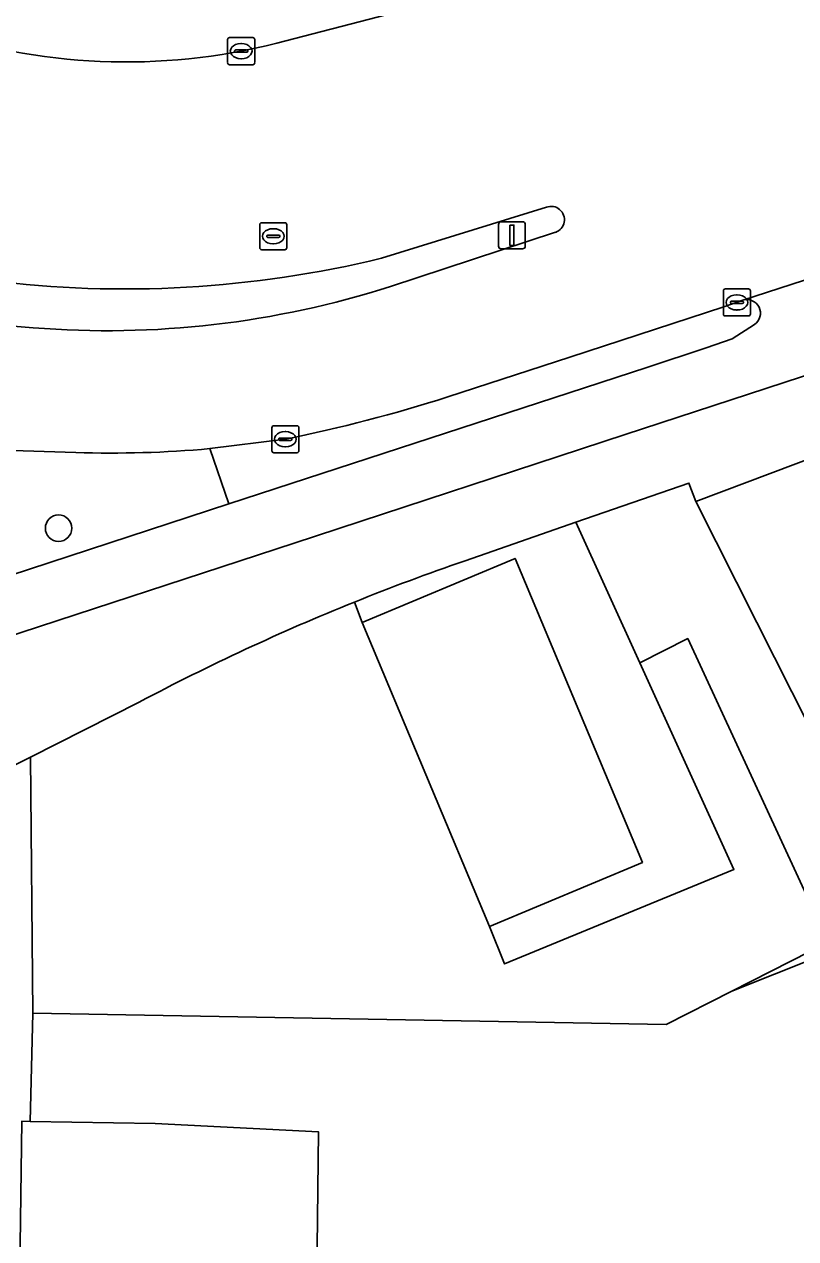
# Model space of a CAD drawing. Extents: x 163008 to 163854, y 382777 to 383982.
# Drawn here: x 163167.22 to 163195.74, y 383559.58 to 383604.45 of the extents above; entities that cross this region are included whole.
import ezdxf

# ---------------------------------------------------------------- set-up
doc = ezdxf.new("R2010")
doc.units = 0
for name, color, linetype in [('IMGEO_Berm_open', 7, 'Continuous'), ('IMGEO_Boom', 7, 'Continuous'), ('IMGEO_Erf', 7, 'Continuous'), ('IMGEO_Fietspad_open', 7, 'Continuous'), ('IMGEO_Groenvoorziening', 7, 'Continuous'), ('IMGEO_Kolk', 7, 'Continuous'), ('IMGEO_Lichtmast', 7, 'Continuous'), ('IMGEO_Muur', 7, 'Continuous'), ('IMGEO_Pand', 7, 'Continuous'), ('IMGEO_Rijbaan_lokaal_gesloten', 7, 'Continuous'), ('IMGEO_Rioolput', 7, 'Continuous'), ('IMGEO_Terreindeel_zand', 7, 'Continuous'), ('IMGEO_Verkeerseiland_groen', 7, 'Continuous'), ('IMGEO_Verkeerseiland_open', 7, 'Continuous'), ('IMGEO_Voetpad_halfverhard', 7, 'Continuous'), ('IMGEO_Voetpad_open', 7, 'Continuous')]:
    doc.layers.add(name, color=color, linetype=linetype)

msp = doc.modelspace()

# ---------------------------------------------------------------- linework, layer by layer
at = {"layer": 'IMGEO_Berm_open'}
for points in [[(163186.523, 383597.692), (163180.43, 383595.807)], [(163180.763, 383594.766), (163186.858, 383596.763)]]:
    msp.add_lwpolyline(points, dxfattribs=at)
for centre, radius, start, end in [((163186.696, 383597.229), 0.494, 289.2083, 110.4506), ((163169.468, 383626.084), 32.901, 242.0987, 266.6682), ((163170.936, 383634.883), 40.213, 262.8489, 283.656), ((163170.292, 383627.431), 34.303, 265.4255, 287.7737)]:
    msp.add_arc(centre, radius, start, end, dxfattribs=at)
at = {"layer": 'IMGEO_Boom'}
msp.add_circle((163168.492, 383585.831), 0.489, dxfattribs=at)
at = {"layer": 'IMGEO_Erf'}
for points in [[(163197.537, 383575.929), (163194.304, 383582.35), (163192.05, 383586.814), (163191.792, 383587.5), (163187.611, 383586.048), (163189.98, 383580.853), (163191.745, 383581.753), (163196.354, 383571.794)], [(163196.982, 383570.557), (163193.383, 383568.73), (163190.955, 383567.498), (163167.542, 383567.909), (163167.447, 383563.91), (163172.06, 383563.83), (163178.094, 383563.53), (163177.964, 383551.81), (163177.836, 383541.731), (163176.846, 383541.744), (163176.112, 383539.277), (163180.096, 383537.897), (163186.27, 383535.979), (163183.553, 383526.844)]]:
    msp.add_lwpolyline(points, dxfattribs=at)
at = {"layer": 'IMGEO_Fietspad_open'}
for points in [[(163165.737, 383581.534), (163177.201, 383585.275), (163189.429, 383589.292), (163227.938, 383601.879)], [(163201.071, 383596.353), (163201.91, 383596.897), (163193.778, 383594.259)], [(163194.216, 383593.356), (163193.389, 383592.83), (163192.424, 383592.497), (163190.238, 383591.768), (163174.785, 383586.731), (163165.182, 383583.588)]]:
    msp.add_lwpolyline(points, dxfattribs=at)
msp.add_arc((163193.925, 383593.772), 0.508, 304.9805, 106.7709, dxfattribs=at)
at = {"layer": 'IMGEO_Groenvoorziening'}
for points in [[(163179.716, 383582.349), (163179.424, 383583.1)], [(163171.476, 383579.406), (163167.453, 383577.375), (163167.542, 383567.909), (163190.955, 383567.498), (163193.383, 383568.73), (163196.982, 383570.557), (163196.354, 383571.794), (163191.745, 383581.753), (163189.98, 383580.853), (163193.457, 383573.221), (163184.97, 383569.73), (163184.42, 383571.112), (163179.716, 383582.349)]]:
    msp.add_lwpolyline(points, dxfattribs=at)
msp.add_arc((163210.724, 383505.358), 83.806, 111.93025, 117.92503, dxfattribs=at)
at = {"layer": 'IMGEO_Kolk'}
for p, q in [((163174.74, 383603.032), (163174.74, 383603.884)), ((163174.815, 383603.958), (163175.667, 383603.958)), ((163175.228, 383603.738), (163175.253, 383603.738)), ((163175.741, 383603.884), (163175.741, 383603.032)), ((163174.999, 383603.452), (163174.999, 383603.464)), ((163175.437, 383603.415), (163175.039, 383603.415)), ((163175.042, 383603.501), (163175.44, 383603.501)), ((163175.483, 383603.464), (163175.483, 383603.452)), ((163175.667, 383602.958), (163174.815, 383602.958)), ((163175.251, 383603.178), (163175.226, 383603.178)), ((163193.139, 383594.673), (163193.991, 383594.673)), ((163193.064, 383593.747), (163193.064, 383594.599)), ((163193.366, 383594.216), (163193.764, 383594.216)), ((163193.552, 383594.453), (163193.577, 383594.453)), ((163194.065, 383594.599), (163194.065, 383593.747)), ((163193.323, 383594.167), (163193.323, 383594.179)), ((163193.761, 383594.13), (163193.363, 383594.13)), ((163193.575, 383593.893), (163193.55, 383593.893)), ((163193.807, 383594.179), (163193.807, 383594.167)), ((163193.991, 383593.673), (163193.139, 383593.673)), ((163176.374, 383588.692), (163176.374, 383589.544)), ((163176.449, 383589.618), (163177.301, 383589.618)), ((163176.862, 383589.398), (163176.887, 383589.398)), ((163177.375, 383589.544), (163177.375, 383588.692)), ((163176.633, 383589.112), (163176.633, 383589.124)), ((163177.071, 383589.075), (163176.673, 383589.075)), ((163176.676, 383589.161), (163177.074, 383589.161)), ((163176.885, 383588.838), (163176.86, 383588.838)), ((163177.117, 383589.124), (163177.117, 383589.112)), ((163177.301, 383588.618), (163176.449, 383588.618))]:
    msp.add_line(p, q, dxfattribs=at)
for points in [[(163174.74, 383603.032), (163174.74, 383603.884)], [(163174.815, 383603.958), (163175.667, 383603.958)], [(163175.741, 383603.884), (163175.741, 383603.032)], [(163175.667, 383602.958), (163174.815, 383602.958)], [(163193.139, 383594.673), (163193.991, 383594.673)], [(163193.064, 383593.747), (163193.064, 383594.599)], [(163194.065, 383594.599), (163194.065, 383593.747)], [(163193.991, 383593.673), (163193.139, 383593.673)], [(163176.374, 383588.692), (163176.374, 383589.544)], [(163176.449, 383589.618), (163177.301, 383589.618)], [(163177.375, 383589.544), (163177.375, 383588.692)], [(163177.301, 383588.618), (163176.449, 383588.618)]]:
    msp.add_lwpolyline(points, dxfattribs=at)
for centre, radius, start, end in [((163174.817, 383603.882), 0.0765, 91.552, 178.448), ((163174.817, 383603.882), 0.0765, 91.552, 178.448), ((163175.665, 383603.882), 0.0765, 1.552, 88.448), ((163175.665, 383603.882), 0.0765, 1.552, 88.448), ((163175.039, 383603.461), 0.0403, 85.8775, 175.7526), ((163175.036, 383603.451), 0.0366, 178.938, 274.7102), ((163175.44, 383603.458), 0.043, 264.8664, 352.4533), ((163175.444, 383603.463), 0.0386, 1.7309, 96.639), ((163174.817, 383603.034), 0.0765, 181.552, 268.448), ((163174.817, 383603.034), 0.0765, 181.552, 268.448), ((163175.665, 383603.034), 0.0765, 271.552, 358.448), ((163175.665, 383603.034), 0.0765, 271.552, 358.448), ((163193.141, 383594.597), 0.0765, 91.552, 178.448), ((163193.141, 383594.597), 0.0765, 91.552, 178.448), ((163193.989, 383594.597), 0.0765, 1.552, 88.448), ((163193.989, 383594.597), 0.0765, 1.552, 88.448), ((163193.363, 383594.176), 0.0403, 85.8775, 175.7526), ((163193.768, 383594.178), 0.0386, 1.7309, 96.639), ((163193.36, 383594.166), 0.0366, 178.938, 274.7102), ((163193.764, 383594.173), 0.043, 264.8664, 352.4533), ((163193.141, 383593.749), 0.0765, 181.552, 268.448), ((163193.141, 383593.749), 0.0765, 181.552, 268.448), ((163193.989, 383593.749), 0.0765, 271.552, 358.448), ((163193.989, 383593.749), 0.0765, 271.552, 358.448), ((163176.451, 383589.542), 0.0765, 91.552, 178.448), ((163176.451, 383589.542), 0.0765, 91.552, 178.448), ((163177.299, 383589.542), 0.0765, 1.552, 88.448), ((163177.299, 383589.542), 0.0765, 1.552, 88.448), ((163176.673, 383589.121), 0.0403, 85.8775, 175.7526), ((163176.67, 383589.111), 0.0366, 178.938, 274.7102), ((163177.074, 383589.118), 0.043, 264.8664, 352.4533), ((163177.078, 383589.123), 0.0386, 1.7309, 96.639), ((163176.451, 383588.694), 0.0765, 181.552, 268.448), ((163176.451, 383588.694), 0.0765, 181.552, 268.448), ((163177.299, 383588.694), 0.0765, 271.552, 358.448), ((163177.299, 383588.694), 0.0765, 271.552, 358.448)]:
    msp.add_arc(centre, radius, start, end, dxfattribs=at)
for centre, major_axis, ratio, start_param, end_param in [((163175.227, 383603.458), (-0.387, 0.002), 0.722429, 4.712389, 7.853982), ((163175.252, 383603.458), (-0.39, 0.002), 0.717154, 1.570796, 4.712389), ((163193.551, 383594.173), (-0.387, 0.002), 0.722429, 4.712389, 7.853982), ((163193.576, 383594.173), (-0.39, 0.002), 0.717154, 1.570796, 4.712389), ((163176.861, 383589.118), (-0.387, 0.002), 0.722429, 4.712389, 7.853982), ((163176.886, 383589.118), (-0.39, 0.002), 0.717154, 1.570796, 4.712389)]:
    msp.add_ellipse(centre, major_axis=major_axis, ratio=ratio, start_param=start_param, end_param=end_param, dxfattribs=at)
at = {"layer": 'IMGEO_Lichtmast'}
for p, q in [((163184.753, 383596.253), (163184.753, 383597.053)), ((163184.753, 383597.053), (163184.753, 383596.253)), ((163184.853, 383597.153), (163185.643, 383597.153)), ((163185.643, 383597.153), (163184.853, 383597.153)), ((163185.743, 383597.053), (163185.743, 383596.253)), ((163185.743, 383596.253), (163185.743, 383597.053)), ((163185.643, 383596.153), (163184.853, 383596.153)), ((163184.853, 383596.153), (163185.643, 383596.153))]:
    msp.add_line(p, q, dxfattribs=at)
msp.add_lwpolyline([(163185.173, 383597.028), (163185.323, 383597.028), (163185.323, 383596.278), (163185.173, 383596.278), (163185.173, 383597.028)], dxfattribs=at)
for centre, start, end in [((163184.853, 383597.053), 90, 180), ((163184.853, 383597.053), 90, 180), ((163185.643, 383597.053), 0, 90), ((163185.643, 383597.053), 360, 90), ((163184.853, 383596.253), 180, 270), ((163184.853, 383596.253), 180, 270), ((163185.643, 383596.253), 270, 0), ((163185.643, 383596.253), 270, 0)]:
    msp.add_arc(centre, 0.1, start, end, dxfattribs=at)
at = {"layer": 'IMGEO_Muur'}
msp.add_lwpolyline([(163193.383, 383568.73), (163196.537, 383569.982), (163199.633, 383571.307)], dxfattribs=at)
at = {"layer": 'IMGEO_Pand'}
for points in [[(163201.234, 383590.272), (163192.05, 383586.814), (163194.304, 383582.35), (163197.537, 383575.929), (163201.702, 383577.497), (163203.112, 383573.754), (163206.912, 383575.186)], [(163177.964, 383551.81), (163178.094, 383563.53), (163172.06, 383563.83), (163167.447, 383563.91), (163167.13, 383563.915), (163167.015, 383554.777), (163167.132, 383554.773), (163167.096, 383552.693), (163167.016, 383548.086), (163166.983, 383545.227), (163166.827, 383531.929), (163166.825, 383531.754), (163167.285, 383531.627), (163167.964, 383531.44), (163168.108, 383531.398), (163183.553, 383526.844), (163186.27, 383535.979), (163180.096, 383537.897), (163176.112, 383539.277), (163176.846, 383541.744), (163177.836, 383541.731)]]:
    msp.add_lwpolyline(points, close=True, dxfattribs=at)
at = {"layer": 'IMGEO_Rijbaan_lokaal_gesloten'}
for points in [[(163203.823, 383610.87), (163195.768, 383608.743), (163176.564, 383603.756)], [(163182.874, 383590.684), (163187.392, 383592.153), (163193.078, 383594.015), (163193.778, 383594.259), (163201.91, 383596.897), (163205.454, 383598.071), (163213.597, 383600.731), (163214.956, 383601.18), (163233.054, 383607.14), (163236.408, 383608.071), (163243.205, 383609.62)], [(163180.43, 383595.807), (163186.523, 383597.692)], [(163186.858, 383596.763), (163180.763, 383594.766)], [(163174.082, 383588.77), (163176.875, 383589.119)], [(163166.401, 383588.719), (163169.131, 383588.627)]]:
    msp.add_lwpolyline(points, dxfattribs=at)
for centre, radius, start, end in [((163170.997, 383625.61), 22.552, 250.7566, 284.2926), ((163186.696, 383597.229), 0.494, 289.2083, 110.4506), ((163169.468, 383626.084), 32.901, 242.0987, 266.6682), ((163170.936, 383634.883), 40.213, 262.8489, 283.656), ((163170.292, 383627.431), 34.303, 265.4255, 287.7737), ((163165.659, 383644.391), 56.399, 281.4705, 287.7721), ((163170.436, 383629.239), 40.633, 268.1602, 275.1487)]:
    msp.add_arc(centre, radius, start, end, dxfattribs=at)
at = {"layer": 'IMGEO_Rioolput'}
for p, q in [((163175.927, 383596.192), (163175.927, 383597.044)), ((163176.002, 383597.118), (163176.854, 383597.118)), ((163176.928, 383597.044), (163176.928, 383596.192)), ((163176.186, 383596.612), (163176.186, 383596.624)), ((163176.624, 383596.575), (163176.226, 383596.575)), ((163176.229, 383596.661), (163176.627, 383596.661)), ((163176.415, 383596.898), (163176.44, 383596.898)), ((163176.67, 383596.624), (163176.67, 383596.612)), ((163176.854, 383596.118), (163176.002, 383596.118)), ((163176.438, 383596.338), (163176.413, 383596.338))]:
    msp.add_line(p, q, dxfattribs=at)
for points in [[(163175.927, 383596.192), (163175.927, 383597.044)], [(163176.002, 383597.118), (163176.854, 383597.118)], [(163176.928, 383597.044), (163176.928, 383596.192)], [(163176.854, 383596.118), (163176.002, 383596.118)]]:
    msp.add_lwpolyline(points, dxfattribs=at)
for centre, radius, start, end in [((163176.004, 383597.042), 0.0765, 91.552, 178.448), ((163176.004, 383597.042), 0.0765, 91.552, 178.448), ((163176.852, 383597.042), 0.0765, 1.552, 88.448), ((163176.852, 383597.042), 0.0765, 1.552, 88.448), ((163176.226, 383596.621), 0.0403, 85.8775, 175.7526), ((163176.223, 383596.611), 0.0366, 178.938, 274.7102), ((163176.627, 383596.618), 0.043, 264.8664, 352.4533), ((163176.631, 383596.623), 0.0386, 1.7309, 96.639), ((163176.004, 383596.194), 0.0765, 181.552, 268.448), ((163176.004, 383596.194), 0.0765, 181.552, 268.448), ((163176.852, 383596.194), 0.0765, 271.552, 358.448), ((163176.852, 383596.194), 0.0765, 271.552, 358.448)]:
    msp.add_arc(centre, radius, start, end, dxfattribs=at)
for centre, major_axis, ratio, start_param, end_param in [((163176.414, 383596.618), (-0.387, 0.002), 0.722429, 4.712389, 7.853982), ((163176.439, 383596.618), (-0.39, 0.002), 0.717154, 1.570796, 4.712389)]:
    msp.add_ellipse(centre, major_axis=major_axis, ratio=ratio, start_param=start_param, end_param=end_param, dxfattribs=at)
at = {"layer": 'IMGEO_Terreindeel_zand'}
msp.add_lwpolyline([(163179.716, 383582.349), (163184.42, 383571.112), (163190.073, 383573.479), (163185.368, 383584.716)], close=True, dxfattribs=at)
at = {"layer": 'IMGEO_Verkeerseiland_groen'}
for points in [[(163169.131, 383588.627), (163166.401, 383588.719)], [(163174.785, 383586.731), (163174.082, 383588.77)], [(163165.182, 383583.588), (163174.785, 383586.731)]]:
    msp.add_lwpolyline(points, dxfattribs=at)
msp.add_arc((163170.436, 383629.239), 40.633, 268.1602, 275.1487, dxfattribs=at)
at = {"layer": 'IMGEO_Verkeerseiland_open'}
for points in [[(163176.564, 383603.756), (163195.768, 383608.743)], [(163193.778, 383594.259), (163193.078, 383594.015), (163187.392, 383592.153), (163182.874, 383590.684)], [(163176.875, 383589.119), (163174.082, 383588.77), (163174.785, 383586.731), (163190.238, 383591.768), (163192.424, 383592.497), (163193.389, 383592.83), (163194.216, 383593.356)]]:
    msp.add_lwpolyline(points, dxfattribs=at)
for centre, radius, start, end in [((163170.997, 383625.61), 22.552, 250.7566, 284.2926), ((163193.925, 383593.772), 0.508, 304.9805, 106.7709), ((163165.659, 383644.391), 56.399, 281.4705, 287.7721)]:
    msp.add_arc(centre, radius, start, end, dxfattribs=at)
at = {"layer": 'IMGEO_Voetpad_halfverhard'}
for points in [[(163189.98, 383580.853), (163187.611, 383586.048), (163183.519, 383584.626)], [(163179.424, 383583.1), (163179.716, 383582.349), (163185.368, 383584.716), (163190.073, 383573.479), (163184.42, 383571.112), (163184.97, 383569.73), (163193.457, 383573.221), (163189.98, 383580.853)]]:
    msp.add_lwpolyline(points, dxfattribs=at)
msp.add_arc((163210.595, 383505.71), 83.432, 108.93716, 111.93862, dxfattribs=at)
at = {"layer": 'IMGEO_Voetpad_open'}
for points in [[(163227.938, 383601.879), (163189.429, 383589.292), (163177.201, 383585.275), (163165.737, 383581.534)], [(163183.519, 383584.626), (163187.611, 383586.048), (163191.792, 383587.5), (163192.05, 383586.814), (163201.234, 383590.272)], [(163158.672, 383572.9), (163162.385, 383574.807), (163164.107, 383575.679), (163165.855, 383576.564), (163167.453, 383577.375), (163171.476, 383579.406)]]:
    msp.add_lwpolyline(points, dxfattribs=at)
msp.add_lwpolyline([(163167.13, 383563.915), (163167.447, 383563.91), (163167.542, 383567.909), (163167.453, 383577.375), (163165.855, 383576.564), (163165.613, 383560.278), (163164.748, 383560.288), (163160.028, 383560.345), (163158.314, 383560.365), (163158.648, 383558.764), (163160.346, 383558.729), (163164.552, 383558.641), (163165.65, 383558.618), (163165.531, 383550.023), (163165.465, 383545.287), (163166.983, 383545.227), (163167.016, 383548.086), (163167.096, 383552.693), (163167.132, 383554.773), (163167.015, 383554.777)], close=True, dxfattribs=at)
for centre, radius, start, end in [((163210.595, 383505.71), 83.432, 108.93716, 111.93862), ((163210.724, 383505.358), 83.806, 111.93025, 117.92503)]:
    msp.add_arc(centre, radius, start, end, dxfattribs=at)

doc.saveas('drawing.dxf')
